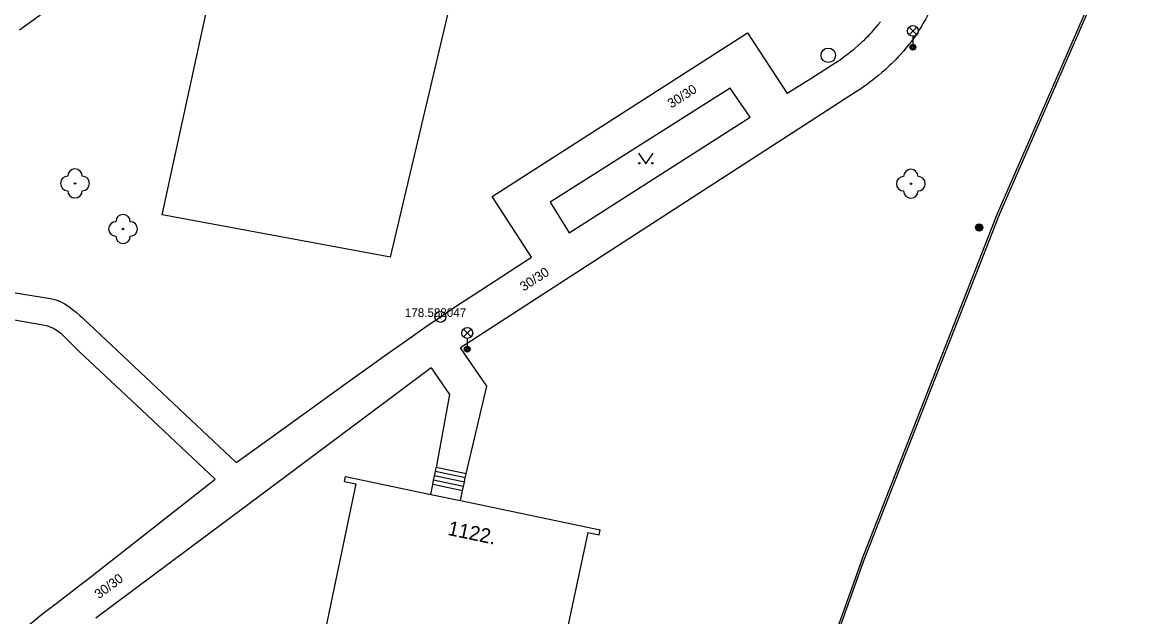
# Model space of a CAD drawing. Extents: x -538441 to -536770, y -1181008 to -1179809.
# Drawn here: x -538238.9 to -538162.2, y -1180725 to -1180684 of the extents above; entities that cross this region are included whole.
import ezdxf

# ---------------------------------------------------------------- set-up
doc = ezdxf.new("R2010")
doc.units = 0
for name, color, linetype in [('Vrstva 11', 7, 'Continuous'), ('Vrstva 21', 7, 'Continuous'), ('Vrstva 22', 7, 'Continuous'), ('Vrstva 23', 7, 'Continuous'), ('Vrstva 25', 7, 'Continuous'), ('Vrstva 27', 7, 'Continuous'), ('Vrstva 33', 7, 'Continuous'), ('Vrstva 36', 7, 'Continuous'), ('Vrstva 40', 7, 'Continuous'), ('Vrstva 47', 7, 'Continuous'), ('Vrstva 5', 7, 'Continuous'), ('Vrstva 7', 7, 'Continuous')]:
    doc.layers.add(name, color=color, linetype=linetype)

msp = doc.modelspace()

# ---------------------------------------------------------------- linework, layer by layer
at = {"layer": 'Vrstva 11'}
for p, q in [((-538206.42, -1180696.04), (-538188.78, -1180684.77)), ((-538188.78, -1180684.77), (-538186.03, -1180688.95)), ((-538189.98, -1180688.57), (-538202.41, -1180696.45)), ((-538188.6, -1180690.58), (-538189.98, -1180688.57)), ((-538181.32, -1180688.86), (-538194.96, -1180697.67)), ((-538201.1, -1180698.56), (-538188.6, -1180690.58)), ((-538203.69, -1180700.23), (-538206.42, -1180696.04)), ((-538202.41, -1180696.45), (-538201.1, -1180698.56)), ((-538194.96, -1180697.67), (-538208.6, -1180706.48)), ((-538207.659, -1180702.806), (-538203.69, -1180700.23)), ((-538237.31, -1180704.95), (-538242.706, -1180703.99)), ((-538234.27, -1180704.84), (-538229.185, -1180709.625)), ((-538230.24, -1180711.145), (-538234.93, -1180706.74)), ((-538206.79, -1180709.14), (-538208.6, -1180706.48)), ((-538210.63, -1180707.87), (-538222.205, -1180716.505)), ((-538210.63, -1180707.87), (-538209.37, -1180709.7)), ((-538208.207, -1180715.172), (-538206.79, -1180709.14)), ((-538229.185, -1180709.625), (-538224.1, -1180714.41)), ((-538209.37, -1180709.7), (-538210.27, -1180714.74)), ((-538225.55, -1180715.55), (-538230.24, -1180711.145)), ((-538208.329, -1180715.759), (-538210.392, -1180715.327)), ((-538208.268, -1180715.465), (-538210.331, -1180715.033)), ((-538208.207, -1180715.172), (-538210.27, -1180714.74)), ((-538229.94, -1180718.995), (-538225.55, -1180715.55)), ((-538208.452, -1180716.346), (-538210.515, -1180715.914)), ((-538208.391, -1180716.052), (-538210.454, -1180715.62)), ((-538222.205, -1180716.505), (-538233.78, -1180725.14)), ((-538234.33, -1180722.44), (-538229.94, -1180718.995))]:
    msp.add_line(p, q, dxfattribs=at)
for points in [[(-538173.28, -1180676.87), (-538173.93, -1180678.322), (-538174.419, -1180679.41), (-538175.157, -1180681.041), (-538175.9, -1180682.67), (-538176.005, -1180682.894), (-538176.106, -1180683.103), (-538176.203, -1180683.297), (-538176.297, -1180683.478), (-538176.386, -1180683.646), (-538176.472, -1180683.803), (-538176.638, -1180684.094), (-538176.79, -1180684.346), (-538176.926, -1180684.564), (-538177.049, -1180684.753), (-538177.16, -1180684.916), (-538177.259, -1180685.058), (-538177.436, -1180685.304), (-538177.574, -1180685.486), (-538177.68, -1180685.621)], [(-538239.053, -1180684.554), (-538235.747, -1180682.149), (-538234.917, -1180681.555), (-538234.291, -1180681.113), (-538233.819, -1180680.785), (-538233.464, -1180680.541), (-538232.929, -1180680.178), (-538232.39, -1180679.82), (-538231.629, -1180679.322), (-538230.962, -1180678.888)], [(-538179.6, -1180683.99), (-538179.772, -1180684.204), (-538179.937, -1180684.401), (-538180.095, -1180684.583), (-538180.245, -1180684.75), (-538180.388, -1180684.905), (-538180.524, -1180685.047), (-538180.653, -1180685.179), (-538180.776, -1180685.3), (-538180.892, -1180685.413), (-538181.114, -1180685.619), (-538181.311, -1180685.795), (-538181.487, -1180685.945), (-538181.643, -1180686.074), (-538181.781, -1180686.185), (-538182.026, -1180686.373), (-538182.213, -1180686.511), (-538182.355, -1180686.611), (-538182.571, -1180686.758), (-538182.79, -1180686.9), (-538184.41, -1180687.925), (-538186.03, -1180688.95)], [(-538177.68, -1180685.621), (-538177.842, -1180685.822), (-538178.01, -1180686.02), (-538178.194, -1180686.228), (-538178.369, -1180686.42), (-538178.536, -1180686.595), (-538178.695, -1180686.757), (-538178.846, -1180686.906), (-538178.99, -1180687.044), (-538179.125, -1180687.17), (-538179.254, -1180687.288), (-538179.498, -1180687.503), (-538179.715, -1180687.687), (-538179.908, -1180687.844), (-538180.079, -1180687.979), (-538180.229, -1180688.095), (-538180.496, -1180688.294), (-538180.699, -1180688.44), (-538180.852, -1180688.547), (-538181.085, -1180688.705), (-538181.32, -1180688.86)], [(-538246.44, -1180701.55), (-538241.675, -1180702.32), (-538236.91, -1180703.09), (-538236.813, -1180703.108), (-538236.72, -1180703.129), (-538236.631, -1180703.152)], [(-538236.631, -1180703.152), (-538236.546, -1180703.178), (-538236.464, -1180703.206), (-538236.386, -1180703.236), (-538236.311, -1180703.266), (-538236.239, -1180703.298), (-538236.102, -1180703.365), (-538235.975, -1180703.434), (-538235.858, -1180703.503), (-538235.75, -1180703.572), (-538235.65, -1180703.639), (-538235.557, -1180703.705), (-538235.386, -1180703.835), (-538235.239, -1180703.953), (-538235.113, -1180704.06), (-538234.896, -1180704.253), (-538234.736, -1180704.4), (-538234.501, -1180704.621), (-538234.27, -1180704.84)], [(-538208.868, -1180703.603), (-538208.224, -1180703.177), (-538207.659, -1180702.806)], [(-538216.526, -1180708.96), (-538214.901, -1180707.797), (-538213.679, -1180706.929), (-538212.761, -1180706.281), (-538212.07, -1180705.798), (-538211.032, -1180705.076), (-538209.99, -1180704.36), (-538209.601, -1180704.095), (-538208.868, -1180703.603)], [(-538234.93, -1180706.74), (-538235.065, -1180706.61), (-538235.192, -1180706.484), (-538235.428, -1180706.241), (-538235.638, -1180706.026), (-538235.824, -1180705.842), (-538235.99, -1180705.687), (-538236.139, -1180705.557), (-538236.272, -1180705.449), (-538236.391, -1180705.361), (-538236.497, -1180705.288), (-538236.591, -1180705.229), (-538236.676, -1180705.18), (-538236.751, -1180705.141), (-538236.817, -1180705.108), (-538236.936, -1180705.057), (-538237.027, -1180705.024), (-538237.096, -1180705.001), (-538237.202, -1180704.973), (-538237.31, -1180704.95)], [(-538224.1, -1180714.41), (-538223.219, -1180713.781), (-538221.57, -1180712.597), (-538218.688, -1180710.518), (-538216.526, -1180708.96)], [(-538210.659, -1180716.6), (-538210.515, -1180715.914), (-538210.454, -1180715.62), (-538210.392, -1180715.327), (-538210.331, -1180715.033), (-538210.27, -1180714.74)], [(-538208.596, -1180717.032), (-538208.452, -1180716.346), (-538208.391, -1180716.052), (-538208.329, -1180715.759), (-538208.268, -1180715.465), (-538208.207, -1180715.172)], [(-538238.677, -1180725.817), (-538238.141, -1180725.386), (-538237.668, -1180725.013), (-538237.252, -1180724.69), (-538236.521, -1180724.127), (-538235.422, -1180723.286), (-538234.875, -1180722.864), (-538234.33, -1180722.44)]]:
    msp.add_lwpolyline(points, dxfattribs=at)
at = {"layer": 'Vrstva 21'}
for radius in [0.375, 0.05]:
    msp.add_circle((-538209.99, -1180704.36), radius, dxfattribs=at)
at = {"layer": 'Vrstva 22'}
for centre in [(-538235.22, -1180695.15), (-538177.5, -1180695.17), (-538231.9, -1180698.29)]:
    msp.add_circle(centre, 0.05, dxfattribs=at)
for centre, start, end in [((-538235.72, -1180695.15), 90, 270), ((-538235.22, -1180694.65), 0, 180), ((-538234.72, -1180695.15), 270, 90), ((-538178, -1180695.17), 90, 270), ((-538177.5, -1180694.67), 0, 180), ((-538177, -1180695.17), 270, 90), ((-538235.22, -1180695.65), 180, 0), ((-538177.5, -1180695.67), 180, 0), ((-538232.4, -1180698.29), 90, 270), ((-538231.9, -1180697.79), 0, 180), ((-538231.4, -1180698.29), 270, 90), ((-538231.9, -1180698.79), 180, 0)]:
    msp.add_arc(centre, 0.5, start, end, dxfattribs=at)
at = {"layer": 'Vrstva 25'}
for radius in [0.25, 0.2, 0.15, 0.1, 0.05]:
    msp.add_circle((-538172.78, -1180698.19), radius, dxfattribs=at)
at = {"layer": 'Vrstva 27'}
msp.add_circle((-538183.2, -1180686.31), 0.5, dxfattribs=at)
at = {"layer": 'Vrstva 33'}
for p, q in [((-538177.625, -1180684.89), (-538177.095, -1180684.36)), ((-538177.625, -1180684.36), (-538177.095, -1180684.89)), ((-538177.36, -1180685), (-538177.36, -1180685.75)), ((-538208.395, -1180705.73), (-538207.865, -1180705.2)), ((-538208.395, -1180705.2), (-538207.865, -1180705.73)), ((-538208.13, -1180705.84), (-538208.13, -1180706.59))]:
    msp.add_line(p, q, dxfattribs=at)
for centre, radius in [((-538177.36, -1180684.625), 0.375), ((-538177.36, -1180685.75), 0.2), ((-538177.36, -1180685.75), 0.145), ((-538177.36, -1180685.75), 0.0876), ((-538208.13, -1180705.465), 0.375), ((-538208.13, -1180706.59), 0.2), ((-538208.13, -1180706.59), 0.145), ((-538208.13, -1180706.59), 0.0876)]:
    msp.add_circle(centre, radius, dxfattribs=at)
at = {"layer": 'Vrstva 36'}
msp.add_lwpolyline([(-538196.304, -1180693.057), (-538195.804, -1180693.807), (-538195.304, -1180693.057)], dxfattribs=at)
for centre in [(-538196.254, -1180693.757), (-538195.355, -1180693.757)]:
    msp.add_circle(centre, 0.05, dxfattribs=at)
at = {"layer": 'Vrstva 5'}
for p, q in [((-538229.21, -1180697.32), (-538225.35, -1180679.59)), ((-538213.43, -1180700.24), (-538209.365, -1180683.014)), ((-538213.43, -1180700.24), (-538229.21, -1180697.32)), ((-538216.612, -1180715.712), (-538216.54, -1180715.37)), ((-538216.54, -1180715.37), (-538210.659, -1180716.6)), ((-538215.828, -1180715.876), (-538219.55, -1180733.63)), ((-538216.612, -1180715.712), (-538215.828, -1180715.876)), ((-538210.659, -1180716.6), (-538208.596, -1180717.032)), ((-538208.596, -1180717.032), (-538198.95, -1180719.05)), ((-538199.806, -1180719.228), (-538203.6, -1180736.88)), ((-538199.806, -1180719.228), (-538199.022, -1180719.392)), ((-538199.022, -1180719.392), (-538198.95, -1180719.05))]:
    msp.add_line(p, q, dxfattribs=at)
at = {"layer": 'Vrstva 7'}
for p, q in [((-538171.51, -1180697.23), (-538162.316, -1180676.156)), ((-538171.371, -1180697.287), (-538162.174, -1180676.204)), ((-538180.9, -1180721.18), (-538171.51, -1180697.23)), ((-538180.759, -1180721.231), (-538171.371, -1180697.287)), ((-538180.9, -1180721.18), (-538203.282, -1180783.117)), ((-538203.122, -1180783.117), (-538180.759, -1180721.231))]:
    msp.add_line(p, q, dxfattribs=at)

# ---------------------------------------------------------------- texts
at = {"layer": 'Vrstva 22'}
msp.add_text('178.58 ', height=0.6, dxfattribs=at).set_placement((-538212.443, -1180704.36))
at = {"layer": 'Vrstva 23'}
msp.add_text('8047', height=0.6, dxfattribs=at).set_placement((-538209.99, -1180704.36))
at = {"layer": 'Vrstva 40'}
for rotation, p in [(32.37266, (-538194.046, -1180689.986)), (32.85819, (-538204.234, -1180702.614)), (36.7231, (-538233.566, -1180723.838))]:
    msp.add_text('30/30', height=0.65, rotation=rotation, dxfattribs=at).set_placement(p)
at = {"layer": 'Vrstva 47'}
msp.add_text('1122.', height=1, rotation=348.18359, dxfattribs=at).set_placement((-538209.536, -1180719.389))

doc.saveas('drawing.dxf')
